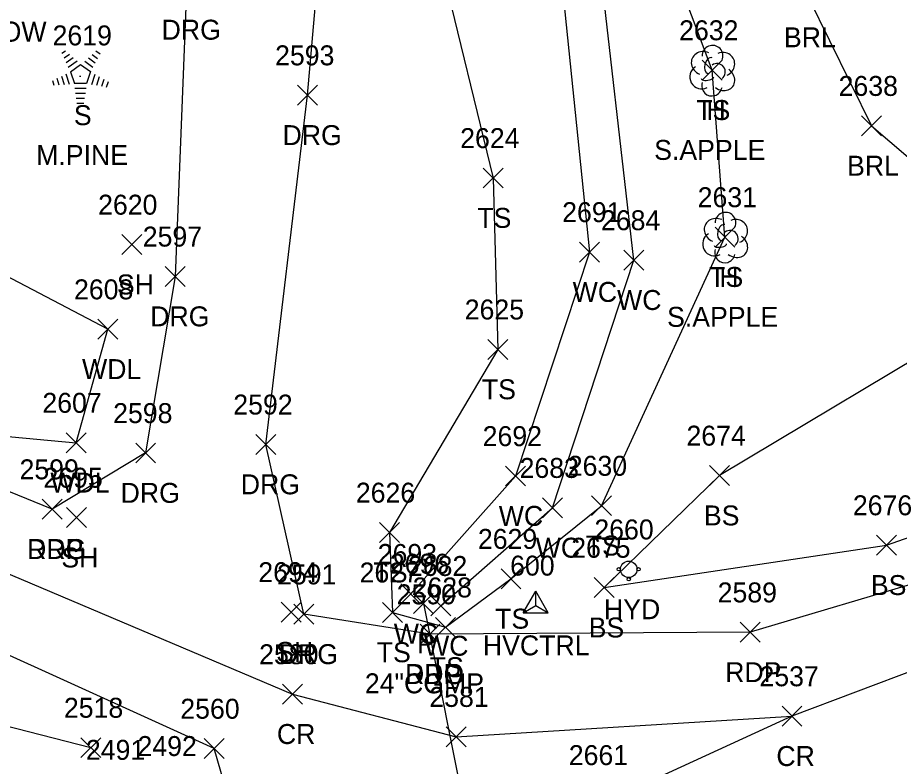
# Model space of a CAD drawing. Extents: x 1609623 to 1616187, y 756677 to 762826.
# Drawn here: x 1610400.4 to 1610488.8, y 761985.3 to 762060.4 of the extents above; entities that cross this region are included whole.
import ezdxf

# ---------------------------------------------------------------- set-up
doc = ezdxf.new("R2010")
doc.units = 0
for name, color, linetype in [('C_A', 7, 'Continuous'), ('C_I', 7, 'Continuous'), ('CPSM', 7, 'Continuous'), ('D_A', 7, 'Continuous'), ('D_C', 7, 'Continuous'), ('D_I', 7, 'Continuous'), ('D_TIC', 7, 'Continuous'), ('DCP', 7, 'Continuous'), ('L_A', 7, 'Continuous'), ('L_C', 7, 'Continuous'), ('L_I', 7, 'Continuous'), ('L_TIC', 7, 'Continuous'), ('LABL', 7, 'Continuous'), ('LAWA', 7, 'Continuous'), ('LAWE', 7, 'Continuous'), ('LELB', 7, 'Continuous'), ('LTC', 7, 'Continuous'), ('LTD', 7, 'Continuous'), ('P_A', 7, 'Continuous'), ('P_I', 7, 'Continuous'), ('P_TIC', 7, 'Continuous'), ('PET', 7, 'Continuous'), ('PRC', 7, 'Continuous'), ('R_A', 7, 'Continuous'), ('R_I', 7, 'Continuous'), ('R_TIC', 7, 'Continuous'), ('RDG', 7, 'Continuous'), ('S_I', 7, 'Continuous'), ('U_A', 7, 'Continuous'), ('U_I', 7, 'Continuous'), ('UWFH', 7, 'Continuous')]:
    doc.layers.add(name, color=color, linetype=linetype)

msp = doc.modelspace()

# ---------------------------------------------------------------- linework, layer by layer
at = {"layer": 'CPSM'}
for p, q in [((1610451.094, 762000.677), (1610452.344, 762002.842)), ((1610453.594, 762000.677), (1610452.344, 762002.842)), ((1610452.344, 762001.399), (1610452.344, 762002.842)), ((1610451.094, 762000.677), (1610452.344, 762001.399)), ((1610452.344, 762001.399), (1610452.344, 762001.399)), ((1610452.344, 762001.399), (1610453.594, 762000.677)), ((1610451.094, 762000.677), (1610453.594, 762000.677))]:
    msp.add_line(p, q, dxfattribs=at)
at = {"layer": 'D_TIC'}
for points in [[(1610440.068, 762000.592), (1610442.068, 762002.592)], [(1610442.068, 762000.592), (1610440.068, 762002.592)]]:
    msp.add_lwpolyline(points, dxfattribs=at)
at = {"layer": 'DCP'}
msp.add_lwpolyline([(1610441.068, 762001.592), (1610449.949, 761957.119)], dxfattribs=at)
at = {"layer": 'L_TIC'}
for points in [[(1610469.026, 762054.092), (1610471.026, 762056.092)], [(1610471.026, 762054.092), (1610469.026, 762056.092)], [(1610485.022, 762048.51), (1610487.022, 762050.51)], [(1610487.022, 762048.51), (1610485.022, 762050.51)], [(1610447.068, 762043.275), (1610449.068, 762045.275)], [(1610449.068, 762043.275), (1610447.068, 762045.275)], [(1610470.32, 762037.35), (1610472.32, 762039.35)], [(1610472.32, 762037.35), (1610470.32, 762039.35)], [(1610410.841, 762036.6), (1610412.841, 762038.6)], [(1610412.841, 762036.6), (1610410.841, 762038.6)], [(1610456.732, 762035.851), (1610458.732, 762037.851)], [(1610458.732, 762035.851), (1610456.732, 762037.851)], [(1610461.188, 762035.041), (1610463.188, 762037.041)], [(1610463.188, 762035.041), (1610461.188, 762037.041)], [(1610408.419, 762028.107), (1610410.419, 762030.107)], [(1610410.419, 762028.107), (1610408.419, 762030.107)], [(1610447.524, 762026.086), (1610449.524, 762028.086)], [(1610449.524, 762026.086), (1610447.524, 762028.086)], [(1610405.245, 762016.726), (1610407.245, 762018.726)], [(1610407.245, 762016.726), (1610405.245, 762018.726)], [(1610449.323, 762013.386), (1610451.323, 762015.386)], [(1610451.323, 762013.386), (1610449.323, 762015.386)], [(1610469.763, 762013.433), (1610471.763, 762015.433)], [(1610471.763, 762013.433), (1610469.763, 762015.433)], [(1610453.027, 762010.196), (1610455.027, 762012.196)], [(1610455.027, 762010.196), (1610453.027, 762012.196)], [(1610457.946, 762010.412), (1610459.946, 762012.412)], [(1610459.946, 762010.412), (1610457.946, 762012.412)], [(1610405.272, 762009.217), (1610407.272, 762011.217)], [(1610407.272, 762009.217), (1610405.272, 762011.217)], [(1610436.66, 762007.716), (1610438.66, 762009.716)], [(1610438.66, 762007.716), (1610436.66, 762009.716)], [(1610486.508, 762006.449), (1610488.508, 762008.449)], [(1610488.508, 762006.449), (1610486.508, 762008.449)], [(1610448.856, 762003.078), (1610450.856, 762005.078)], [(1610450.856, 762003.078), (1610448.856, 762005.078)], [(1610458.208, 762002.193), (1610460.208, 762004.193)], [(1610460.208, 762002.193), (1610458.208, 762004.193)], [(1610438.796, 762001.568), (1610440.796, 762003.568)], [(1610440.796, 762001.568), (1610438.796, 762003.568)], [(1610441.83, 762000.363), (1610443.83, 762002.363)], [(1610443.83, 762000.363), (1610441.83, 762002.363)], [(1610426.822, 761999.742), (1610428.822, 762001.742)], [(1610428.822, 761999.742), (1610426.822, 762001.742)], [(1610436.983, 761999.71), (1610438.983, 762001.71)], [(1610438.983, 761999.71), (1610436.983, 762001.71)], [(1610442.301, 761998.212), (1610444.301, 762000.212)], [(1610444.301, 761998.212), (1610442.301, 762000.212)], [(1610406.71, 761986.143), (1610408.71, 761988.143)], [(1610408.71, 761986.143), (1610406.71, 761988.143)]]:
    msp.add_lwpolyline(points, dxfattribs=at)
at = {"layer": 'LABL'}
msp.add_lwpolyline([(1610470.363, 762115.52), (1610475.229, 762088.986), (1610479.687, 762062.387), (1610486.022, 762049.51), (1610500.718, 762036.949), (1610516.407, 762053.543), (1610531.563, 762075.461), (1610545.003, 762093.74), (1610548.442, 762128.029), (1610522.892, 762138.758), (1610498.156, 762145.449)], dxfattribs=at)
at = {"layer": 'LAWA'}
msp.add_lwpolyline([(1610302.728, 762055.841), (1610346.138, 762038.526), (1610378.525, 762026.456), (1610394.385, 762018.804), (1610406.245, 762017.726), (1610409.419, 762029.107), (1610387.454, 762040.631), (1610347.364, 762055.172), (1610325.581, 762064.526), (1610307.162, 762071.483)], dxfattribs=at)
at = {"layer": 'LAWE'}
for points in [[(1610442.83, 762001.363), (1610454.027, 762011.196), (1610462.188, 762036.041), (1610458.478, 762068.491), (1610454.017, 762085.941), (1610446.061, 762104.588)], [(1610442.786, 762104.366), (1610450.756, 762083.46), (1610454.489, 762068.451), (1610457.732, 762036.851), (1610450.323, 762014.386), (1610439.796, 762002.568)]]:
    msp.add_lwpolyline(points, dxfattribs=at)
at = {"layer": 'LELB'}
for points in [[(1610437.883, 762098.84), (1610442.903, 762065.568), (1610448.068, 762044.275), (1610448.524, 762027.086), (1610437.66, 762008.716), (1610437.983, 762000.71), (1610443.301, 761999.212), (1610449.856, 762004.078), (1610458.946, 762011.412), (1610471.32, 762038.35), (1610470.026, 762055.092), (1610465.875, 762066.152), (1610457.931, 762105.712)], [(1610593.522, 762087.898), (1610586.297, 762069.19), (1610572.228, 762053.766), (1610574.304, 762048.253), (1610559.771, 762040.183), (1610540.959, 762029.92), (1610521.995, 762028.306), (1610496.595, 762029.883), (1610470.763, 762014.433), (1610459.208, 762003.193), (1610487.508, 762007.449), (1610510.51, 762015.555), (1610540.51, 762028.791)], [(1610319.836, 761996.126), (1610320.468, 761972.627), (1610337.565, 761964.832), (1610356.07, 761966.867), (1610372.828, 761971.657), (1610377.736, 761994.85), (1610407.71, 761987.143)]]:
    msp.add_lwpolyline(points, dxfattribs=at)
at = {"layer": 'LTC'}
for p, q in [((1610404.825, 762056.785), (1610405.18, 762057.043)), ((1610408.223, 762057.026), (1610408.643, 762056.721)), ((1610405.035, 762056.32), (1610405.564, 762056.704)), ((1610405.244, 762055.854), (1610405.948, 762056.365)), ((1610405.454, 762055.388), (1610406.332, 762056.026)), ((1610407.11, 762055.981), (1610407.92, 762055.392)), ((1610407.481, 762056.329), (1610408.16, 762055.835)), ((1610407.852, 762056.678), (1610408.402, 762056.278)), ((1610405.678, 762054.933), (1610406.69, 762055.668)), ((1610406.69, 762055.668), (1610407.687, 762054.943)), ((1610404.313, 762054.281), (1610404.525, 762053.63)), ((1610404.768, 762054.498), (1610405.04, 762053.663)), ((1610405.224, 762054.714), (1610405.555, 762053.695)), ((1610405.678, 762054.933), (1610406.065, 762053.74)), ((1610407.687, 762054.943), (1610407.296, 762053.74)), ((1610408.125, 762054.672), (1610407.787, 762053.633)), ((1610408.569, 762054.422), (1610408.282, 762053.537)), ((1610409.014, 762054.172), (1610408.777, 762053.442)), ((1610403.858, 762054.065), (1610404.01, 762053.597)), ((1610407.296, 762053.74), (1610406.065, 762053.74)), ((1610409.458, 762053.921), (1610409.271, 762053.347)), ((1610407.258, 762053.24), (1610406.113, 762053.24)), ((1610407.174, 762052.74), (1610406.185, 762052.74)), ((1610407.09, 762052.24), (1610406.258, 762052.24)), ((1610407.006, 762051.74), (1610406.331, 762051.74))]:
    msp.add_line(p, q, dxfattribs=at)
at = {"layer": 'LTD'}
for p, q in [((1610470.026, 762055.092), (1610470.026, 762055.092)), ((1610470.026, 762055.092), (1610470.026, 762055.092)), ((1610471.32, 762038.35), (1610471.32, 762038.35)), ((1610471.32, 762038.35), (1610471.32, 762038.35))]:
    msp.add_line(p, q, dxfattribs=at)
for centre in [(1610470.073, 762056.526), (1610471.367, 762039.784)]:
    msp.add_arc(centre, 1.047, 335.52715, 180.95627, dxfattribs=at)
for centre, major_axis, ratio, start_param, end_param in [((1610469.234, 762055.759), (1.21, -0.512), 0.895232, 1.570796, 4.712389), ((1610471.068, 762055.676), (-1.141, -0.483), 0.949671, 1.570796, 4.712389), ((1610469.818, 762055.55), (-0.208, -0.792), 0.645439, 3.141593, 6.283185), ((1610468.943, 762054.384), (0.584, -1.042), 0.959034, 3.141593, 6.283185), ((1610470.526, 762054.925), (-0.5, 0.667), 0.989748, 3.141593, 6.283185), ((1610471.026, 762054.259), (-1.09, 0.792), 0.841452, 1.570796, 4.712389), ((1610469.568, 762054.342), (-0.625, -0.083), 0.423636, 0, 3.141593), ((1610470.026, 762053.592), (0.265, 1.061), 0.942809, 1.570796, 4.712389), ((1610470.528, 762039.016), (1.21, -0.512), 0.895232, 1.570796, 4.712389), ((1610472.362, 762038.933), (-1.141, -0.483), 0.949671, 1.570796, 4.712389), ((1610471.112, 762038.808), (-0.208, -0.792), 0.645439, 3.141593, 6.283185), ((1610471.82, 762038.183), (-0.5, 0.667), 0.989748, 3.141593, 6.283185), ((1610470.237, 762037.641), (0.584, -1.042), 0.959034, 3.141593, 6.283185), ((1610472.32, 762037.516), (-1.09, 0.792), 0.841452, 1.570796, 4.712389), ((1610470.862, 762037.6), (-0.625, -0.083), 0.423636, 0, 3.141593), ((1610471.32, 762036.85), (0.265, 1.061), 0.942809, 1.570796, 4.712389)]:
    msp.add_ellipse(centre, major_axis=major_axis, ratio=ratio, start_param=start_param, end_param=end_param, dxfattribs=at)
at = {"layer": 'P_TIC'}
for points in [[(1610402.836, 762010.057), (1610404.836, 762012.057)], [(1610404.836, 762010.057), (1610402.836, 762012.057)], [(1610440.737, 761997.519), (1610442.737, 761999.519)], [(1610442.737, 761997.519), (1610440.737, 761999.519)], [(1610472.852, 761997.712), (1610474.852, 761999.712)], [(1610474.852, 761997.712), (1610472.852, 761999.712)], [(1610426.946, 761991.511), (1610428.946, 761993.511)], [(1610428.946, 761991.511), (1610426.946, 761993.511)], [(1610477.038, 761989.301), (1610479.038, 761991.301)], [(1610479.038, 761989.301), (1610477.038, 761991.301)], [(1610443.36, 761987.229), (1610445.36, 761989.229)], [(1610445.36, 761987.229), (1610443.36, 761989.229)], [(1610419.086, 761986.045), (1610421.086, 761988.045)], [(1610421.086, 761986.045), (1610419.086, 761988.045)]]:
    msp.add_lwpolyline(points, dxfattribs=at)
at = {"layer": 'PET'}
for points in [[(1610403.836, 762011.057), (1610377.746, 762021.696), (1610346.346, 762035.531), (1610301.448, 762054.125)], [(1610577.624, 762049.805), (1610559.527, 762036.473), (1610525.199, 762019.578), (1610492.062, 762004.127), (1610473.852, 761998.712), (1610441.737, 761998.519)], [(1610424.379, 761972.275), (1610420.086, 761987.045)]]:
    msp.add_lwpolyline(points, dxfattribs=at)
at = {"layer": 'PRC'}
for points in [[(1610302.996, 762045.875), (1610341.412, 762029.928), (1610380.517, 762012.606), (1610427.946, 761992.511), (1610444.36, 761988.229)], [(1610497.171, 761997.526), (1610478.038, 761990.301)], [(1610478.038, 761990.301), (1610447.539, 761976.308), (1610423.702, 761963.301), (1610382.387, 761941.647), (1610345.035, 761922.966), (1610296.279, 761901.072)], [(1610444.36, 761988.229), (1610478.038, 761990.301)]]:
    msp.add_lwpolyline(points, dxfattribs=at)
at = {"layer": 'R_TIC'}
for points in [[(1610428.458, 762051.577), (1610430.458, 762053.577)], [(1610430.458, 762051.577), (1610428.458, 762053.577)], [(1610415.186, 762033.399), (1610417.186, 762035.399)], [(1610417.186, 762033.399), (1610415.186, 762035.399)], [(1610424.267, 762016.554), (1610426.267, 762018.554)], [(1610426.267, 762016.554), (1610424.267, 762018.554)], [(1610412.216, 762015.697), (1610414.216, 762017.697)], [(1610414.216, 762015.697), (1610412.216, 762017.697)], [(1610402.836, 762010.057), (1610404.836, 762012.057)], [(1610404.836, 762010.057), (1610402.836, 762012.057)], [(1610428.085, 761999.521), (1610430.085, 762001.521)], [(1610430.085, 761999.521), (1610428.085, 762001.521)], [(1610440.737, 761997.519), (1610442.737, 761999.519)], [(1610442.737, 761997.519), (1610440.737, 761999.519)], [(1610419.086, 761986.045), (1610421.086, 761988.045)], [(1610421.086, 761986.045), (1610419.086, 761988.045)]]:
    msp.add_lwpolyline(points, dxfattribs=at)
at = {"layer": 'RDG'}
for points in [[(1610441.737, 761998.519), (1610429.085, 762000.521), (1610425.267, 762017.554), (1610429.458, 762052.577), (1610432.912, 762092.182), (1610415.396, 762095.104), (1610417.327, 762063.151), (1610416.186, 762034.399), (1610413.216, 762016.697), (1610403.836, 762011.057)], [(1610420.086, 761987.045), (1610383.331, 762003.74), (1610375.605, 761995.999), (1610371.706, 761973.083), (1610360.478, 761974.425), (1610363.899, 761992.665), (1610357.393, 762003.32), (1610331.163, 762013.243), (1610295.756, 762025.698), (1610299.813, 762034.663), (1610301.49, 762039.377)]]:
    msp.add_lwpolyline(points, dxfattribs=at)
at = {"layer": 'UWFH'}
msp.add_line((1610461.661, 762005.028), (1610461.661, 762005.028), dxfattribs=at)
for centre, radius in [((1610461.661, 762005.028), 0.833), ((1610460.661, 762005.028), 0.167), ((1610462.661, 762005.028), 0.167), ((1610461.661, 762004.028), 0.167)]:
    msp.add_circle(centre, radius, dxfattribs=at)

# ---------------------------------------------------------------- texts
at = {"layer": 'C_A'}
msp.add_text('HVCTRL', height=2, dxfattribs=at).set_placement((1610447.037, 761996.399))
at = {"layer": 'C_I'}
msp.add_text('600', height=2, dxfattribs=at).set_placement((1610449.77, 762004.399))
at = {"layer": 'D_A'}
msp.add_text('P', height=2, dxfattribs=at).set_placement((1610440.446, 761996.592))
at = {"layer": 'D_C'}
msp.add_text('24"CGMP', height=2, dxfattribs=at).set_placement((1610435.202, 761992.592))
at = {"layer": 'D_I'}
msp.add_text('2696', height=2, dxfattribs=at).set_placement((1610437.706, 762004.592))
at = {"layer": 'L_A'}
for s, p in [('HOW', (1610396.741, 762057.956)), ('BRL', (1610477.23, 762057.387)), ('S', (1610406.016, 762049.577)), ('TS', (1610468.436, 762050.092)), ('H', (1610469.459, 762050.092)), ('BRL', (1610483.565, 762044.51)), ('TS', (1610446.478, 762039.275)), ('TS', (1610469.73, 762033.35)), ('H', (1610470.753, 762033.35)), ('SH', (1610410.329, 762032.6)), ('WC', (1610456.039, 762031.851)), ('WC', (1610460.495, 762031.041)), ('WDL', (1610406.837, 762024.107)), ('TS', (1610446.933, 762022.086)), ('WDL', (1610403.662, 762012.726)), ('WC', (1610448.63, 762009.386)), ('BS', (1610469.204, 762009.433)), ('WC', (1610452.334, 762006.196)), ('TS', (1610457.356, 762006.412)), ('SH', (1610404.76, 762005.217)), ('TS', (1610436.069, 762003.716)), ('BS', (1610485.949, 762002.449)), ('TS', (1610448.266, 761999.078)), ('BS', (1610457.648, 761998.193)), ('WC', (1610438.103, 761997.568)), ('SH', (1610426.311, 761995.742)), ('TS', (1610436.392, 761995.71)), ('WC', (1610441.137, 761996.363)), ('TS', (1610441.711, 761994.212))]:
    msp.add_text(s, height=2, dxfattribs=at).set_placement(p)
at = {"layer": 'L_C'}
for s, p in [('S.APPLE', (1610464.215, 762046.092)), ('M.PINE', (1610402.236, 762045.577)), ('S.APPLE', (1610465.509, 762029.35))]:
    msp.add_text(s, height=2, dxfattribs=at).set_placement(p)
at = {"layer": 'L_I'}
for s, p in [('2619', (1610403.882, 762057.577)), ('2632', (1610466.719, 762058.092)), ('2632', (1610466.719, 762058.092)), ('2638', (1610482.715, 762052.51)), ('2624', (1610444.761, 762047.275)), ('2631', (1610468.58, 762041.35)), ('2631', (1610468.58, 762041.35)), ('2620', (1610408.447, 762040.6)), ('2691', (1610454.992, 762039.851)), ('2684', (1610458.881, 762039.041)), ('2608', (1610406.033, 762032.107)), ('2625', (1610445.216, 762030.086)), ('2607', (1610402.859, 762020.726)), ('2692', (1610447.016, 762017.386)), ('2674', (1610467.456, 762017.433)), ('2683', (1610450.72, 762014.196)), ('2630', (1610455.552, 762014.412)), ('2695', (1610402.965, 762013.217)), ('2626', (1610434.298, 762011.716)), ('2676', (1610484.146, 762010.449)), ('2629', (1610446.541, 762007.078)), ('2675', (1610455.9, 762006.193)), ('2693', (1610436.489, 762005.568)), ('2682', (1610439.523, 762004.363)), ('2694', (1610424.515, 762003.742)), ('2627', (1610434.675, 762003.71)), ('2628', (1610439.994, 762002.212)), ('2518', (1610405.017, 761990.143))]:
    msp.add_text(s, height=2, dxfattribs=at).set_placement(p)
at = {"layer": 'LTC'}
msp.add_text('.', height=1.037, rotation=270, dxfattribs=at).set_placement((1610406.573, 762054.681))
at = {"layer": 'P_A'}
for s, p in [('RDP', (1610401.324, 762006.057)), ('RDP', (1610439.225, 761993.519)), ('RDP', (1610471.34, 761993.712)), ('CR', (1610426.379, 761987.511)), ('CR', (1610476.471, 761985.301))]:
    msp.add_text(s, height=2, dxfattribs=at).set_placement(p)
at = {"layer": 'P_I'}
for s, p in [('2599', (1610400.568, 762014.057)), ('2589', (1610470.584, 762001.712)), ('2590', (1610438.391, 762001.519)), ('2580', (1610424.599, 761995.511)), ('2537', (1610474.778, 761993.301)), ('2581', (1610441.667, 761991.229)), ('2560', (1610416.692, 761990.045))]:
    msp.add_text(s, height=2, dxfattribs=at).set_placement(p)
at = {"layer": 'R_A'}
for p in [(1610414.816, 762058.151), (1610426.946, 762047.577), (1610413.675, 762029.399), (1610422.755, 762012.554), (1610410.704, 762011.697), (1610401.324, 762006.057), (1610426.573, 761995.521), (1610439.225, 761993.519)]:
    msp.add_text('DRG', height=2, dxfattribs=at).set_placement(p)
at = {"layer": 'R_I'}
for s, p in [('2593', (1610426.198, 762055.577)), ('2597', (1610412.926, 762037.399)), ('2592', (1610422.007, 762020.554)), ('2598', (1610409.956, 762019.697)), ('2599', (1610400.568, 762014.057)), ('2591', (1610426.392, 762003.521)), ('2590', (1610438.391, 762001.519)), ('2560', (1610416.692, 761990.045))]:
    msp.add_text(s, height=2, dxfattribs=at).set_placement(p)
at = {"layer": 'S_I'}
msp.add_text('2492', height=2, dxfattribs=at).set_placement((1610412.4, 761986.303))
at = {"layer": 'U_A'}
msp.add_text('HYD', height=2, dxfattribs=at).set_placement((1610459.181, 762000.028))
at = {"layer": 'U_I'}
for s, p in [('2660', (1610458.22, 762008.028)), ('2491', (1610407.226, 761985.921)), ('2661', (1610455.653, 761985.393))]:
    msp.add_text(s, height=2, dxfattribs=at).set_placement(p)

doc.saveas('drawing.dxf')
